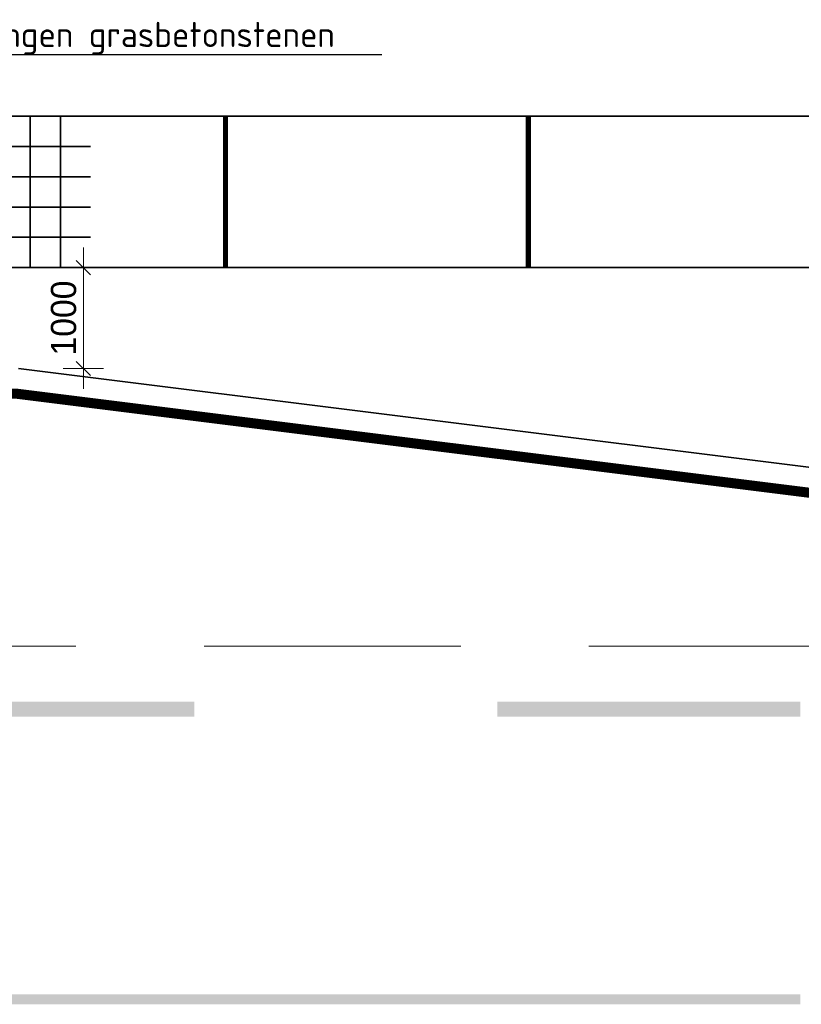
# Model space of a CAD drawing. Header units: metres. Extents: x -699 to 2316, y -1199 to 781.
# Tile 469 of 593: x 946 to 954, y -251 to -241. Entities that reach past the tile are written whole.
import ezdxf
from ezdxf import colors
from ezdxf.entities.mleader import LeaderData, LeaderLine
from ezdxf.math import Vec2, Vec3

# ---------------------------------------------------------------- set-up
doc = ezdxf.new("R2010")
doc.units = ezdxf.units.M
doc.header["$PDMODE"] = 1
for name, pattern in [('HIDDENX2', [19.05, 12.7, -6.35]), ('VW-3-3_STREEP', [6, 3, -3]), ('VW-9-3_STREEP', [12, 9, -3])]:
    doc.linetypes.add(name, pattern=pattern)
for name, color, linetype, lineweight in [('N-WE-VH-KANTVERHARDING-G', 210, 'Continuous', 35), ('N-WE-VH-VERHARDING_BETON-G', 252, 'Continuous', 35), ('N-WE-VW-MARKERING_LANGS_STREEP_33-G', 7, 'VW-3-3_STREEP', 13), ('N-WE-VW-MARKERING_LANGS_STREEP_93-G', 7, 'VW-9-3_STREEP', 13), ('N-WE-VW-MARKERING_LANGS_STREEP_DOORGETROKKEN-G', 7, 'Continuous', 13), ('X-XX-AL-M', 7, 'Continuous', 18), ('X-XX-AL-T25', 7, 'Continuous', 25)]:
    doc.layers.add(name, color=color, linetype=linetype, lineweight=lineweight)
doc.styles.add('NLCS-ISO-M100-T25', font='NLCS-ISO.ttf', dxfattribs={"height": 0.25})
doc.styles.add('rtw_iso', font='iso-rtw.shx')
doc.dimstyles.new('RTW-LGO-100-B', dxfattribs={"dimtxt": 0.25, "dimasz": 0.25, "dimexe": 0.2, "dimexo": 0.2, "dimgap": 0.07, "dimtad": 1, "dimdec": 0, "dimlfac": 1000, "dimzin": 0, "dimdsep": 46, "dimtxsty": 'rtw_iso', "dimblk1": 'RTW-TIC', "dimblk2": 'RTW-TIC', "dimsah": 1, "dimcen": 2.5, "dimdle": 2, "dimclrd": 8, "dimclre": 8, "dimclrt": 256, "dimaunit": 2, "dimadec": 6, "dimazin": 0, "dimtfac": 1, "dimtdec": 4, "dimtmove": 0, "dimatfit": 0, "dimldrblk": 'RTW-TIC', "dimfxl": 1, "dimtolj": 1, "dimtzin": 0, "dimlwd": 18, "dimlwe": 18, "dimarcsym": 0})

# ---------------------------------------------------------------- blocks, each defined once
blk = doc.blocks.new('RTW-TIC')
at = {"color": 0, "lineweight": 18}
for p, q in [((0, 0), (0, 0.8)), ((0, 0), (-1, 0)), ((-0.283, -0.283), (0.283, 0.283)), ((0, 0), (0.8, 0)), ((0, 0), (0, -0.8))]:
    blk.add_line(p, q, dxfattribs=at)
blk = doc.blocks.new('*D1672')
at = {"layer": 'Defpoints', "color": 0, "transparency": 16777216}
for p in [(946.8756, -243.7615), (946.8756, -243.7615), (946.8756, -244.7615)]:
    blk.add_point(p, dxfattribs=at)
at = {"layer": 'X-XX-AL-M', "lineweight": 18, "transparency": 16777216}
blk.add_line((946.8756, -244.5115), (946.8756, -244.0115), dxfattribs=at)
at = {"layer": 'X-XX-AL-M', "lineweight": 18, "transparency": 16777216, "xscale": 0.25, "yscale": 0.25, "zscale": 0.25}
for p, rotation in [((946.8756, -243.7615), 90), ((946.8756, -244.7615), 270)]:
    blk.add_blockref('RTW-TIC', p, dxfattribs=dict(at, rotation=rotation))
at = {"layer": 'X-XX-AL-M', "transparency": 16777216, "insert": (946.6806, -244.2615), "char_height": 0.25, "attachment_point": 5, "rotation": 90, "style": 'rtw_iso'}
blk.add_mtext('\\A1;1000', dxfattribs=at)

msp = doc.modelspace()

# ---------------------------------------------------------------- linework, layer by layer
at = {"layer": 'N-WE-VH-KANTVERHARDING-G'}
msp.add_line((946.2318, -244.7615), (968.2318, -247.5115), dxfattribs=at)
at = {"layer": 'N-WE-VH-KANTVERHARDING-G', "color": 8, "linetype": 'HIDDENX2', "lineweight": 5, "ltscale": 0.2}
msp.add_line((894.7318, -247.5115), (968.2318, -247.5115), dxfattribs=at)
at = {"layer": 'N-WE-VH-VERHARDING_BETON-G'}
for p, q in [((945.1473, -242.2615), (962.4517, -242.2615)), ((946.3473, -242.2615), (946.3473, -243.7615)), ((946.6473, -242.2615), (946.6473, -243.7615)), ((945.1642, -242.5615), (946.9473, -242.5615)), ((945.1811, -242.8615), (946.9473, -242.8615)), ((945.198, -243.1615), (946.9473, -243.1615)), ((945.2149, -243.4615), (946.9473, -243.4615)), ((945.2318, -243.7615), (962.4517, -243.7615))]:
    msp.add_line(p, q, dxfattribs=at)
at = {"layer": 'N-WE-VH-VERHARDING_BETON-G', "const_width": 0.05, "flags": 128}
for points in [[(948.2818, -242.2615), (948.2818, -243.7615)], [(951.2818, -242.2615), (951.2818, -243.7615)]]:
    msp.add_lwpolyline(points, dxfattribs=at)
at = {"layer": 'N-WE-VW-MARKERING_LANGS_STREEP_33-G', "color": 253, "linetype": 'Continuous'}
for points in [[(944.9747, -248.0615), (947.9747, -248.0615), (944.9747, -248.2115), (947.9747, -248.2115)], [(950.9747, -248.0615), (953.9747, -248.0615), (950.9747, -248.2115), (953.9747, -248.2115)]]:
    msp.add_solid(points, dxfattribs=at)
at = {"layer": 'N-WE-VW-MARKERING_LANGS_STREEP_93-G', "color": 253, "linetype": 'Continuous'}
msp.add_solid([(944.9747, -250.9615), (953.9747, -250.9615), (944.9747, -251.0615), (953.9747, -251.0615)], dxfattribs=at)
at = {"layer": 'N-WE-VW-MARKERING_LANGS_STREEP_DOORGETROKKEN-G', "color": 253, "const_width": 0.1}
msp.add_lwpolyline([(936.2318, -245.0115), (946.2163, -245.0115), (965.4224, -247.4122)], dxfattribs=at)

# ---------------------------------------------------------------- dimensions: what is measured, and where the dimension line sits
at = {"layer": 'X-XX-AL-M'}
dim = msp.add_linear_dim(base=(946.8756, -243.7615), p1=(946.8756, -244.7615), p2=(946.8756, -243.7615), angle=90, dimstyle='RTW-LGO-100-B', dxfattribs=at)
dim.commit()
dim.dimension.update_dxf_attribs({"geometry": '*D1672', "text_midpoint": (946.6806, -244.2615)})

# ---------------------------------------------------------------- leaders
at = {"layer": 'X-XX-AL-T25'}
ml = msp.add_multileader_mtext('Standard', dxfattribs=at)
ml.set_content('aanbrengen grasbetonstenen', color=256, style='NLCS-ISO-M100-T25')
ml.set_leader_properties(color=256, linetype='ByLayer', lineweight=-1)
ml.build(insert=Vec2(0, 0))
ml.multileader.update_dxf_attribs({"text_left_attachment_type": 5, "text_right_attachment_type": 5, "dogleg_length": 0.25, "arrow_head_size": 0.25})
ctx = ml.context
ctx.base_point, ctx.char_height, ctx.arrow_head_size, ctx.landing_gap_size, ctx.plane_origin = Vec3(944.9936, -241.6516), 0.25, 0.25, 0.09, Vec3(1.037, -3.8359)
ctx.left_attachment, ctx.right_attachment = 5, 5
notes = []
notes.append((ctx, [(0, (1, 1, 0), (944.7436, -241.6516), (1, 0), 0.25, [(0, [(944.0772, -244.4597)], 0, [])])]))
ctx.mtext.insert, ctx.mtext.flow_direction = Vec3(945.0836, -241.3266), 5
for ctx, leaders in notes:
    for number, flags, end, landing, length, lines in leaders:
        leader = LeaderData()
        leader.index, (leader.has_last_leader_line, leader.has_dogleg_vector, leader.attachment_direction) = number, flags
        leader.last_leader_point, leader.dogleg_vector, leader.dogleg_length = Vec3(end), Vec3(landing), length
        for number, points, colour, breaks in lines:
            line = LeaderLine()
            line.index, line.vertices, line.color, line.breaks = number, Vec3.list(points), colors.encode_raw_color(colour), breaks
            leader.lines.append(line)
        ctx.leaders.append(leader)

doc.saveas('drawing.dxf')
